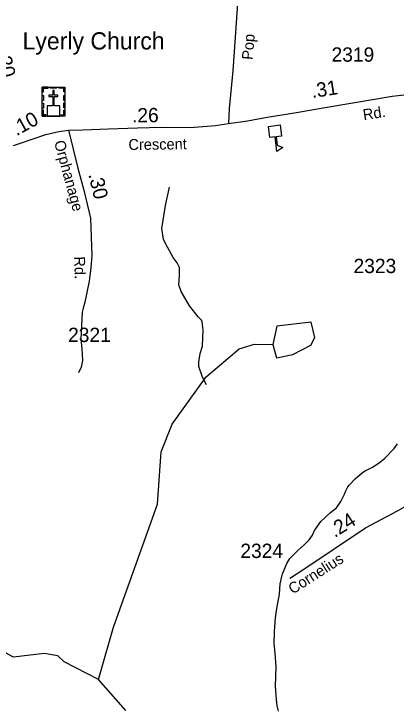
# Model space of a CAD drawing. Extents: x 1473865 to 1648260, y 639067 to 773536.
# Drawn here: x 1572849 to 1576178, y 660104 to 666140 of the extents above; entities that cross this region are included whole.
import ezdxf

# ---------------------------------------------------------------- set-up
doc = ezdxf.new("R2010")
doc.units = 0
for name, color, linetype in [('Exist Cultural Church with Cemetery CELL', 7, 'Continuous'), ('Exist Cultural Church with Cemetery Label', 7, 'Continuous'), ('Exist Cultural Educational Facility High CELL', 7, 'Continuous'), ('Exist Hydrographic Creek Single Shore', 7, 'Continuous'), ('Exist Hydrographic Misc Water Feature', 7, 'Continuous'), ('Exist Hydrographic Pond Under 1500 Sq Ft', 7, 'Continuous'), ('Exist Road Non-System Type 51', 7, 'Continuous'), ('Exist Road Secondary Mileage Hundredths English Label', 7, 'Continuous'), ('Exist Road Secondary Type 51 Attributed', 7, 'Continuous'), ('Exist Road Secondary Type 51 Label', 7, 'Continuous'), ('Exist Road Secondary Type 51 Number Label', 7, 'Continuous')]:
    doc.layers.add(name, color=color, linetype=linetype)

msp = doc.modelspace()

# ---------------------------------------------------------------- linework, layer by layer
at = {"layer": 'Exist Cultural Church with Cemetery CELL'}
for points in [[(1573094.9, 665501.8), (1573294, 665501.8), (1573294, 665247.1), (1573094.9, 665247.1)], [(1573094.9, 665458.5), (1573106.3, 665458.5), (1573106.3, 665490.7), (1573146.8, 665490.6), (1573146.8, 665501.8), (1573094.9, 665501.8)], [(1573169, 665501.8), (1573220.8, 665501.8), (1573220.8, 665490.4), (1573169, 665490.4)], [(1573294.1, 665458.4), (1573282.7, 665458.4), (1573282.7, 665490.6), (1573242.2, 665490.6), (1573242.2, 665501.7), (1573294.1, 665501.7)], [(1573094.9, 665384.3), (1573094.9, 665427.6), (1573106.3, 665427.6), (1573106.3, 665384.3)], [(1573138, 665247.2), (1573250.2, 665247.2), (1573250.2, 665337.7), (1573199.4, 665337.8), (1573199.4, 665419.2), (1573232.4, 665419.2), (1573232.4, 665430.2), (1573199.4, 665430.2), (1573199.4, 665472.5), (1573187.8, 665472.5), (1573187.8, 665430.2), (1573154.7, 665430.2), (1573154.7, 665419.2), (1573187.8, 665419.2), (1573187.8, 665337.8), (1573138, 665337.7)], [(1573282.7, 665385.3), (1573282.7, 665428.6), (1573294.1, 665428.6), (1573294.1, 665385.3)], [(1573094.9, 665317.1), (1573094.9, 665360.4), (1573106.3, 665360.4), (1573106.3, 665317.1)], [(1573282.6, 665319.4), (1573282.6, 665362.7), (1573294, 665362.7), (1573294, 665319.4)], [(1573128, 665247.2), (1573128, 665258.7), (1573106, 665258.7), (1573106, 665299.1), (1573094.9, 665299.1), (1573094.9, 665247.2)], [(1573260.9, 665247.1), (1573260.9, 665258.6), (1573282.9, 665258.6), (1573282.9, 665299), (1573294, 665299), (1573294, 665247.1)]]:
    msp.add_lwpolyline(points, close=True, dxfattribs=at)
at = {"layer": 'Exist Cultural Educational Facility High CELL'}
msp.add_lwpolyline([(1575167, 665170.9), (1575179, 665073.7), (1575133.3, 665068.1), (1575142.5, 664993.6), (1575192.1, 664975.3), (1575139.5, 664939.4), (1575123.8, 665066.9), (1575078.1, 665061.3), (1575066.1, 665158.5)], close=True, dxfattribs=at)
at = {"layer": 'Exist Hydrographic Creek Single Shore'}
for points in [[(1573585.4, 660335.1), (1573287.4, 660488.9), (1573230.4, 660542.5), (1573113.4, 660561.3), (1572846.4, 660530.6), (1572664.4, 660626.2), (1572632.4, 660699), (1572669.4, 660967.4), (1572570.4, 661074.4), (1572523.4, 661219.9), (1572424.4, 661320.3), (1572291.4, 661372.3), (1572070.4, 661387.7), (1572024.5, 661390.7), (1571929.1, 661344.1), (1571816, 661215.4), (1571760.6, 661102.2), (1571598.7, 661119.9), (1571583.2, 661219.8), (1571154.8, 661313.7), (1571036.5, 661273), (1570924.4, 661334.2)], [(1573823.4, 660064.5), (1573585.4, 660335.1)]]:
    msp.add_lwpolyline(points, dxfattribs=at)
at = {"layer": 'Exist Hydrographic Misc Water Feature'}
for points in [[(1574527.5, 662904.7), (1574492.5, 662973.3), (1574459.5, 663065.6), (1574459.9, 663105.7), (1574472.7, 663177.5), (1574491.5, 663241.3), (1574497, 663385.3), (1574489.9, 663455.3), (1574482, 663469.4), (1574458.3, 663493.7), (1574379.3, 663594.6), (1574304.7, 663719.5), (1574284.9, 663775.7), (1574290.2, 663855.7), (1574291, 663927.7), (1574271.4, 663967.9), (1574235.9, 664016.4), (1574169.3, 664137.1), (1574151.7, 664175.3), (1574138.7, 664269.1), (1574169, 664469.2), (1574204.7, 664628.8)], [(1573585.4, 660335.1), (1573717.4, 660792), (1574099.4, 661864.2), (1574131.4, 662319.8), (1574226.5, 662560.8), (1574524.4, 662974.9), (1574811.5, 663218.6), (1574945.5, 663258.5), (1575103.5, 663255.4)], [(1575186.8, 661244.8), (1575189.7, 661257), (1575226.8, 661348.6), (1575251.2, 661390.3), (1575326.1, 661463.4), (1575376.6, 661508.8), (1575421.1, 661554.4), (1575449.6, 661594), (1575466, 661633.8), (1575486.4, 661665.6), (1575521, 661713.2), (1575606.8, 661791.9), (1575657.9, 661834), (1575696.9, 661887.2), (1575729.6, 661950.8), (1575737.9, 661974.7), (1575758.3, 662014.4), (1575770.5, 662030.3), (1575821.2, 662085.7), (1575885.8, 662141), (1575908, 662156.7), (1575972.4, 662188), (1576030, 662224.9), (1576078.8, 662265.1), (1576160.2, 662349.8), (1576190.7, 662389.4)], [(1575152.5, 660061.3), (1575142.9, 660105.5), (1575135.6, 660161.5), (1575128.9, 660277.7), (1575132.7, 660445.6), (1575126, 660565.7), (1575117, 660649.8), (1575118.1, 660753.8), (1575127.5, 660873.7), (1575138.3, 660953.6), (1575163.8, 661081.3), (1575168.8, 661169.3), (1575186.8, 661244.8)]]:
    msp.add_lwpolyline(points, dxfattribs=at)
at = {"layer": 'Exist Hydrographic Pond Under 1500 Sq Ft'}
msp.add_lwpolyline([(1575103.5, 663255.4), (1575135.5, 663139.9), (1575277.5, 663169.8), (1575436.5, 663251.9), (1575471.4, 663316.8), (1575439.5, 663452.1), (1575139.5, 663415.5), (1575103.5, 663255.4)], dxfattribs=at)
at = {"layer": 'Exist Road Non-System Type 51'}
msp.add_lwpolyline([(1573452, 663573.5), (1573443.1, 663539.3), (1573433, 663304), (1573442.1, 663221.8), (1573446.8, 663117.9), (1573434, 663059.9), (1573411, 663009.3)], dxfattribs=at)
at = {"layer": 'Exist Road Secondary Type 51 Attributed'}
for points in [[(1575045.1, 669223.8), (1575018.2, 668924), (1574988.3, 668620.6), (1574949.2, 668338), (1574907.4, 667939.8), (1574890.9, 667782.7), (1574878, 667420.6), (1574854.3, 667281.2), (1574847.2, 667125.6), (1574835.4, 666887.5), (1574815.2, 666604.1), (1574803.2, 666317.6), (1574756, 665643), (1574725.4, 665313.1), (1574718.3, 665183.2)], [(1574718.3, 665183.2), (1574882.7, 665205.9), (1575054.2, 665237.7), (1575311.3, 665280.2), (1575526.5, 665317), (1575818.6, 665366.7), (1576142.5, 665421.9), (1576354.1, 665445.9)], [(1573325.5, 665126.9), (1573449.6, 665127.8), (1573671.7, 665137.9), (1573925.8, 665145.8), (1574133.4, 665152.3), (1574383.1, 665149.4), (1574605.9, 665167.4), (1574718.3, 665183.2)], [(1572845.3, 664993), (1572888.5, 665007.3), (1573127.2, 665086.5), (1573241.4, 665113.6), (1573325.5, 665126.9)], [(1573325.5, 665126.9), (1573404.9, 664794.1), (1573457.4, 664601.6), (1573515.5, 664359.1), (1573526.9, 664032.7), (1573520.2, 663926.8), (1573505.2, 663808.8), (1573465.9, 663627.1), (1573452, 663573.5)], [(1575251.4, 661219.8), (1575267.7, 661227), (1575374.2, 661298.1), (1575910.3, 661659.1), (1576190.4, 661807.5), (1576325, 661882.4)]]:
    msp.add_lwpolyline(points, dxfattribs=at)

# ---------------------------------------------------------------- texts
at = {"layer": 'Exist Cultural Church with Cemetery Label'}
msp.add_text('Lyerly Church', height=150, dxfattribs=at).set_placement((1572924.7, 665828.9))
at = {"layer": 'Exist Road Secondary Mileage Hundredths English Label'}
for s, rotation, p in [('.20', 283.4806, (1572692, 665801.8)), ('.31', 8.73072, (1575447.7, 665404.7)), ('.26', 0.71301, (1573878.6, 665192.2)), ('.10', 29.06241, (1572872.2, 665072)), ('.30', 283.4806, (1573497.3, 664739.4)), ('.24', 32.45089, (1575643.8, 661568.8))]:
    msp.add_text(s, height=125, rotation=rotation, dxfattribs=at).set_placement(p)
at = {"layer": 'Exist Road Secondary Type 51 Label'}
for s, rotation, p in [('Pop', 85.209, (1574928.4, 665735.9)), ('Rd.', 8.73072, (1575896.3, 665212.1)), ('Orphanage', 285.26115, (1573198.3, 665022.7)), ('Crescent', 0.71301, (1573847, 664952.4)), ('Rd.', 272.00286, (1573373.3, 664023.5)), ('Cornelius', 32.45086, (1575277.2, 661076.1))]:
    msp.add_text(s, height=95, rotation=rotation, dxfattribs=at).set_placement(p)
at = {"layer": 'Exist Road Secondary Type 51 Number Label'}
for s, p in [('2319', (1575615.8, 665722.4)), ('2323', (1575807.1, 663879.2)), ('2321', (1573321.1, 663278.3)), ('2324', (1574821.6, 661395.3))]:
    msp.add_text(s, height=125, dxfattribs=at).set_placement(p)

doc.saveas('drawing.dxf')
